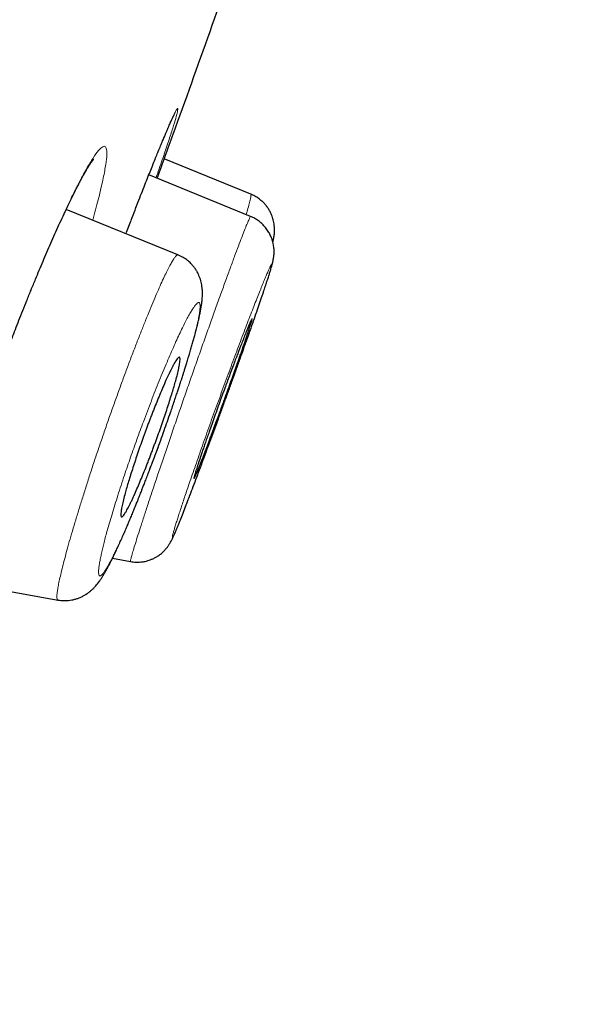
# Model space of a CAD drawing. Header units: millimetres. Extents: x 8 to 473, y 11 to 654.
# Tile 617 of 656: x 451 to 457, y 549 to 559. Entities that reach past the tile are written whole.
import ezdxf

# ---------------------------------------------------------------- set-up
doc = ezdxf.new("R2010")
doc.units = ezdxf.units.MM

msp = doc.modelspace()

# ---------------------------------------------------------------- linework, layer by layer
at = {"color": 7, "linetype": 'Continuous', "lineweight": 30}
for p, q in [((453.468, 557.13), (452.548, 557.505)), ((453.465, 556.893), (452.383, 557.334)), ((453.467, 557.128), (453.467, 557.128)), ((452.693, 556.485), (451.505, 556.969)), ((452.145, 556.725), (452.191, 556.843)), ((452.693, 556.484), (452.693, 556.484)), ((451.997, 553.263), (452.189, 553.228)), ((450.598, 552.967), (451.418, 552.82)), ((451.418, 552.822), (451.418, 552.822))]:
    msp.add_line(p, q, dxfattribs=at)
at = {"color": 8, "linetype": 'Continuous', "lineweight": 0}
msp.add_line((452.14, 556.711), (452.149, 556.734), dxfattribs=at)
at = {"color": 8, "linetype": 'Continuous', "lineweight": 0, "flags": 128}
msp.add_lwpolyline([(451.599, 557.162), (451.604, 557.172), (451.613, 557.197)], dxfattribs=at)
at = {"color": 7, "linetype": 'Continuous', "lineweight": 30}
for points, knots in [([(470.161, 650.285), (470.165, 650.268), (470.175, 650.234), (470.165, 650.13), (470.121, 649.916), (470.019, 649.506), (469.85, 648.852), (469.606, 647.941), (469.285, 646.778), (468.881, 645.329), (468.435, 643.743), (467.967, 642.086), (467.504, 640.446), (466.969, 638.552), (466.36, 636.375), (465.686, 633.934), (464.922, 631.151), (464.077, 628.063), (463.164, 624.714), (462.242, 621.331), (461.317, 617.938), (460.087, 613.427), (458.544, 607.791), (456.692, 601.044), (454.838, 594.331), (452.986, 587.638), (451.161, 581.094), (449.367, 574.681), (447.606, 568.399), (446.088, 562.982), (444.812, 558.438), (443.781, 554.762), (442.754, 551.101), (442.091, 548.732), (441.758, 547.542)], [0, 0, 0, 0, 0.026643, 0.056461, 0.086551, 0.11684, 0.14723, 0.177651, 0.208116, 0.238721, 0.269551, 0.290293, 0.311234, 0.332423, 0.353891, 0.375326, 0.396544, 0.421695, 0.446548, 0.471138, 0.49552, 0.519728, 0.567844, 0.615722, 0.66337, 0.710804, 0.758299, 0.802852, 0.847609, 0.892545, 0.919139, 0.945881, 0.972812, 1, 1, 1, 1]), ([(454.433, 650.065), (454.432, 650.063), (454.407, 650.017), (454.362, 649.932), (454.298, 649.814), (454.239, 649.704), (454.185, 649.602), (454.134, 649.508), (454.087, 649.421), (454.045, 649.341), (454.007, 649.27), (453.973, 649.207), (453.944, 649.153), (453.919, 649.107), (453.899, 649.069), (453.883, 649.039), (453.871, 649.017), (453.86, 648.996), (453.845, 648.969), (453.825, 648.93), (453.798, 648.88), (453.768, 648.824), (453.734, 648.761), (453.698, 648.692), (453.642, 648.588), (453.57, 648.453), (453.483, 648.291), (453.399, 648.133), (453.318, 647.979), (453.239, 647.831), (453.161, 647.685), (453.083, 647.538), (453.001, 647.384), (452.914, 647.219), (452.822, 647.045), (452.724, 646.859), (452.62, 646.664), (452.512, 646.458), (452.417, 646.279), (452.338, 646.13), (452.278, 646.014), (452.218, 645.901), (452.162, 645.793), (452.109, 645.694), (452.062, 645.603), (452.019, 645.521), (451.98, 645.448), (451.946, 645.382), (451.914, 645.322), (451.888, 645.273), (451.867, 645.233), (451.85, 645.2), (451.832, 645.165), (451.81, 645.124), (451.785, 645.075), (451.755, 645.018), (451.721, 644.953), (451.684, 644.882), (451.642, 644.803), (451.598, 644.718), (451.499, 644.528), (451.348, 644.239), (451.154, 643.866), (450.971, 643.514), (450.798, 643.181), (450.628, 642.853), (450.462, 642.532), (450.3, 642.217), (450.141, 641.909), (449.987, 641.608), (449.847, 641.336), (449.721, 641.09), (449.608, 640.869), (449.498, 640.653), (449.395, 640.452), (449.301, 640.268), (449.216, 640.1), (449.135, 639.94), (449.057, 639.787), (448.984, 639.643), (448.915, 639.507), (448.85, 639.38), (448.79, 639.26), (448.733, 639.147), (448.679, 639.041), (448.629, 638.942), (448.583, 638.852), (448.541, 638.769), (448.504, 638.694), (448.47, 638.627), (448.442, 638.572), (448.42, 638.528), (448.401, 638.491), (448.383, 638.455), (448.363, 638.415), (448.339, 638.367), (448.311, 638.312), (448.279, 638.249), (448.244, 638.179), (448.203, 638.098), (448.156, 638.003), (448.101, 637.894), (448.042, 637.776), (447.977, 637.648), (447.909, 637.511), (447.839, 637.372), (447.769, 637.232), (447.699, 637.092), (447.626, 636.946), (447.551, 636.795), (447.451, 636.594), (447.328, 636.348), (447.175, 636.04), (447.017, 635.721), (446.854, 635.392), (446.692, 635.064), (446.531, 634.737), (446.372, 634.412), (446.217, 634.096), (446.066, 633.79), (445.935, 633.52), (445.82, 633.285), (445.722, 633.083), (445.623, 632.882), (445.524, 632.676), (445.41, 632.442), (445.282, 632.178), (445.139, 631.882), (444.996, 631.587), (444.855, 631.293), (444.715, 631.003), (444.571, 630.704), (444.424, 630.397), (444.274, 630.082), (444.119, 629.758), (443.961, 629.427), (443.8, 629.087), (443.635, 628.738), (443.466, 628.381), (443.293, 628.015), (443.12, 627.648), (442.948, 627.28), (442.775, 626.911), (442.599, 626.535), (442.421, 626.151), (442.254, 625.793), (442.1, 625.461), (441.959, 625.156), (441.818, 624.848), (441.676, 624.542), (441.538, 624.24), (441.395, 623.929), (441.249, 623.61), (441.1, 623.282), (440.955, 622.965), (440.821, 622.669), (440.695, 622.393), (440.579, 622.136), (440.467, 621.888), (440.359, 621.648), (440.255, 621.417), (440.154, 621.194), (440.058, 620.98), (439.966, 620.775), (439.878, 620.578), (439.794, 620.389), (439.713, 620.209), (439.637, 620.037), (439.564, 619.874), (439.495, 619.719), (439.43, 619.573), (439.368, 619.433), (439.309, 619.3), (439.254, 619.174), (439.201, 619.056), (439.152, 618.944), (439.105, 618.838), (439.062, 618.741), (439.023, 618.652), (438.988, 618.574), (438.956, 618.501), (438.927, 618.434), (438.9, 618.374), (438.877, 618.321), (438.856, 618.273), (438.835, 618.225), (438.807, 618.162), (438.771, 618.08), (438.726, 617.978), (438.678, 617.867), (438.625, 617.746), (438.568, 617.615), (438.506, 617.475), (438.441, 617.326), (438.372, 617.168), (438.299, 617.001), (438.223, 616.825), (438.14, 616.635), (438.051, 616.43), (437.956, 616.21), (437.856, 615.98), (437.753, 615.74), (437.645, 615.491), (437.535, 615.234), (437.42, 614.967), (437.302, 614.691), (437.184, 614.415), (437.066, 614.139), (436.949, 613.865), (436.829, 613.582), (436.706, 613.291), (436.579, 612.991), (436.449, 612.683), (436.316, 612.367), (436.18, 612.043), (436.041, 611.713), (435.9, 611.374), (435.756, 611.029), (435.609, 610.675), (435.459, 610.312), (435.306, 609.941), (435.149, 609.561), (434.987, 609.166), (434.819, 608.756), (434.647, 608.334), (434.473, 607.905), (434.298, 607.472), (434.121, 607.034), (433.937, 606.577), (433.746, 606.1), (433.548, 605.603), (433.348, 605.1), (433.146, 604.588), (432.941, 604.068), (432.735, 603.542), (432.52, 602.991), (432.297, 602.417), (432.066, 601.82), (431.834, 601.216), (431.601, 600.603), (431.387, 600.042), (431.195, 599.533), (431.023, 599.077), (430.85, 598.616), (430.676, 598.151), (430.503, 597.684), (430.331, 597.22), (430.155, 596.745), (429.977, 596.259), (429.795, 595.76), (429.612, 595.257), (429.427, 594.747), (429.232, 594.204), (429.025, 593.628), (428.809, 593.02), (428.592, 592.407), (428.373, 591.787), (428.155, 591.164), (427.938, 590.538), (427.721, 589.91), (427.503, 589.276), (427.293, 588.659), (427.091, 588.061), (426.896, 587.483), (426.7, 586.899), (426.504, 586.309), (426.306, 585.711), (426.108, 585.107), (425.91, 584.501), (425.712, 583.892), (425.514, 583.277), (425.316, 582.656), (425.117, 582.029), (424.918, 581.398), (424.719, 580.763), (424.519, 580.121), (424.32, 579.474), (424.103, 578.765), (423.869, 577.995), (423.619, 577.162), (423.368, 576.321), (423.119, 575.473), (422.877, 574.643), (422.643, 573.831), (422.417, 573.037), (422.19, 572.236), (421.965, 571.429), (421.74, 570.616), (421.516, 569.796), (421.309, 569.029), (421.118, 568.315), (420.943, 567.657), (420.77, 566.996), (420.597, 566.331), (420.424, 565.66), (420.252, 564.984), (420.07, 564.265), (419.881, 563.506), (419.683, 562.703), (419.486, 561.894), (419.29, 561.08), (419.096, 560.261), (418.906, 559.451), (418.722, 558.65), (418.541, 557.859), (418.363, 557.064), (418.186, 556.264), (418.069, 555.73), (418.011, 555.462)], [0, 0, 0, 0, 0.000098, 0.001589, 0.002961, 0.004242, 0.00543, 0.006526, 0.007549, 0.008475, 0.009305, 0.010038, 0.010675, 0.011215, 0.011658, 0.011998, 0.012244, 0.012453, 0.012707, 0.013199, 0.013803, 0.014438, 0.015163, 0.015978, 0.016832, 0.01877, 0.020652, 0.022477, 0.024245, 0.025957, 0.027612, 0.029269, 0.031038, 0.032921, 0.03492, 0.037035, 0.039266, 0.041612, 0.044074, 0.045383, 0.046721, 0.048028, 0.049247, 0.050381, 0.051428, 0.052336, 0.053167, 0.053922, 0.054599, 0.0552, 0.055603, 0.055963, 0.056324, 0.056783, 0.057341, 0.058, 0.058713, 0.059514, 0.060405, 0.061382, 0.062385, 0.066803, 0.071131, 0.074925, 0.078657, 0.082323, 0.085919, 0.089437, 0.092874, 0.096225, 0.099487, 0.101989, 0.10444, 0.106842, 0.109184, 0.111131, 0.112992, 0.114769, 0.116461, 0.118068, 0.119563, 0.120976, 0.122305, 0.123549, 0.124732, 0.125825, 0.12683, 0.127746, 0.128572, 0.129309, 0.129957, 0.130402, 0.130792, 0.131153, 0.131594, 0.132127, 0.132741, 0.133433, 0.134198, 0.135038, 0.136134, 0.137333, 0.138637, 0.140043, 0.141553, 0.143166, 0.144627, 0.146163, 0.147774, 0.149456, 0.15114, 0.154396, 0.157583, 0.161287, 0.164896, 0.168411, 0.172075, 0.175635, 0.179091, 0.182444, 0.185691, 0.187941, 0.190136, 0.192311, 0.194549, 0.196853, 0.19997, 0.203199, 0.20654, 0.209617, 0.212782, 0.216035, 0.219375, 0.222802, 0.226316, 0.22992, 0.233613, 0.237397, 0.241273, 0.245242, 0.249301, 0.253212, 0.257204, 0.261275, 0.265426, 0.269655, 0.272904, 0.276197, 0.279534, 0.28287, 0.286126, 0.289301, 0.292939, 0.296465, 0.299882, 0.303186, 0.306042, 0.308806, 0.311478, 0.314057, 0.316544, 0.318938, 0.321239, 0.323448, 0.325564, 0.327589, 0.329523, 0.331365, 0.333117, 0.334777, 0.336347, 0.337826, 0.339278, 0.340631, 0.341885, 0.343076, 0.344216, 0.345306, 0.346199, 0.347051, 0.347837, 0.348552, 0.349195, 0.349759, 0.350256, 0.35075, 0.351274, 0.352281, 0.35338, 0.354571, 0.355854, 0.357258, 0.358758, 0.360354, 0.362045, 0.363832, 0.365713, 0.36769, 0.369926, 0.372272, 0.374727, 0.377292, 0.379965, 0.382698, 0.385538, 0.388487, 0.391547, 0.394375, 0.397295, 0.400308, 0.403412, 0.406605, 0.409883, 0.413244, 0.416683, 0.420196, 0.423787, 0.427457, 0.431212, 0.435054, 0.43899, 0.44302, 0.447141, 0.451552, 0.456033, 0.460564, 0.465145, 0.469776, 0.47446, 0.479632, 0.484871, 0.490184, 0.495575, 0.50105, 0.5066, 0.512209, 0.518433, 0.524705, 0.531042, 0.537459, 0.543972, 0.548688, 0.553463, 0.558297, 0.563178, 0.568071, 0.572938, 0.577743, 0.582952, 0.588145, 0.593384, 0.59869, 0.604071, 0.610361, 0.61669, 0.623049, 0.629483, 0.636009, 0.64247, 0.648969, 0.655537, 0.662177, 0.668131, 0.674101, 0.680125, 0.686228, 0.692406, 0.698644, 0.704904, 0.711166, 0.717479, 0.723888, 0.73035, 0.736821, 0.743335, 0.749925, 0.756573, 0.763256, 0.771713, 0.780244, 0.788845, 0.797504, 0.80623, 0.814259, 0.822361, 0.830516, 0.838728, 0.846995, 0.855321, 0.863723, 0.870371, 0.877044, 0.883739, 0.890466, 0.897249, 0.904107, 0.910995, 0.919032, 0.927134, 0.93531, 0.943515, 0.951754, 0.960056, 0.967965, 0.975929, 0.983915, 0.991936, 1, 1, 1, 1]), ([(471.484, 648.33), (471.488, 648.316), (471.497, 648.284), (471.488, 648.178), (471.446, 647.96), (471.347, 647.548), (471.196, 646.941), (470.998, 646.18), (470.769, 645.319), (470.49, 644.289), (470.158, 643.073), (469.787, 641.725), (469.38, 640.254), (468.943, 638.682), (468.486, 637.039), (468.024, 635.366), (467.573, 633.72), (467.092, 631.958), (466.53, 629.9), (465.886, 627.539), (465.16, 624.882), (464.418, 622.172), (463.666, 619.429), (462.906, 616.668), (461.888, 612.972), (460.604, 608.335), (459.056, 602.763), (457.502, 597.194), (455.944, 591.632), (454.383, 586.074), (452.899, 580.814), (451.495, 575.849), (450.172, 571.182), (448.851, 566.524), (447.696, 562.458), (446.708, 558.985), (445.888, 556.099), (445.075, 553.24), (444.271, 550.41), (443.753, 548.575), (443.493, 547.657)], [0, 0, 0, 0, 0.0263947, 0.0567135, 0.0870843, 0.1174919, 0.1479186, 0.1722719, 0.1966285, 0.2209895, 0.2453683, 0.2697732, 0.2901329, 0.310517, 0.330927, 0.3462517, 0.3615813, 0.3769064, 0.39222, 0.4126117, 0.4329787, 0.453321, 0.473641, 0.4939369, 0.5142124, 0.554725, 0.5952005, 0.6356391, 0.6760307, 0.7163943, 0.7567769, 0.7907369, 0.8247232, 0.8587319, 0.8927619, 0.9141655, 0.9355885, 0.9570317, 0.9784983, 1, 1, 1, 1]), ([(452.473, 557.297), (452.53, 557.454), (452.849, 558.336), (453.423, 559.948), (453.989, 561.543), (454.292, 562.411), (454.341, 562.551)], [0, 0, 0, 0, 0.089718, 0.504895, 0.920351, 1, 1, 1, 1]), ([(452.195, 556.855), (452.209, 556.891), (452.237, 556.963), (452.277, 557.065), (452.315, 557.161), (452.349, 557.25), (452.381, 557.33), (452.411, 557.403), (452.437, 557.47), (452.462, 557.53), (452.485, 557.588), (452.508, 557.643), (452.529, 557.694), (452.548, 557.738), (452.564, 557.776), (452.578, 557.808), (452.59, 557.836), (452.6, 557.861), (452.611, 557.884), (452.62, 557.904), (452.628, 557.922), (452.635, 557.937), (452.641, 557.949), (452.644, 557.957), (452.647, 557.963), (452.65, 557.967), (452.652, 557.971), (452.652, 557.971), (452.652, 557.971)], [0, 0, 0, 0, 0.057726, 0.117017, 0.173875, 0.228322, 0.280371, 0.330033, 0.377313, 0.422215, 0.464742, 0.51456, 0.560668, 0.603066, 0.641749, 0.676842, 0.710048, 0.741907, 0.772413, 0.804932, 0.835706, 0.864739, 0.89362, 0.91362, 0.935117, 0.958106, 0.982477, 1, 1, 1, 1]), ([(451.599, 557.162), (451.607, 557.178), (451.623, 557.209), (451.644, 557.249), (451.663, 557.285), (451.679, 557.315), (451.694, 557.34), (451.706, 557.361), (451.716, 557.379), (451.725, 557.395), (451.735, 557.41), (451.744, 557.426), (451.754, 557.441), (451.763, 557.455), (451.772, 557.468), (451.78, 557.48), (451.787, 557.488), (451.791, 557.494), (451.794, 557.498), (451.796, 557.5), (451.796, 557.5), (451.795, 557.5)], [0, 0, 0, 0, 0.082472, 0.158631, 0.228473, 0.291993, 0.349189, 0.399208, 0.443128, 0.482786, 0.520703, 0.574866, 0.625069, 0.675385, 0.731001, 0.79056, 0.847798, 0.888819, 0.931206, 0.976203, 1, 1, 1, 1]), ([(450.429, 554.208), (450.433, 554.219), (450.451, 554.273), (450.485, 554.373), (450.53, 554.507), (450.58, 554.65), (450.633, 554.801), (450.689, 554.959), (450.746, 555.115), (450.803, 555.269), (450.852, 555.401), (450.894, 555.512), (450.929, 555.603), (450.966, 555.696), (451.004, 555.794), (451.044, 555.896), (451.087, 556.003), (451.133, 556.115), (451.177, 556.222), (451.219, 556.323), (451.259, 556.419), (451.301, 556.515), (451.343, 556.612), (451.385, 556.709), (451.429, 556.805), (451.472, 556.899), (451.515, 556.991), (451.558, 557.08), (451.585, 557.134), (451.599, 557.162)], [0, 0, 0, 0, 0.009775, 0.050649, 0.091093, 0.131104, 0.17854, 0.225352, 0.271547, 0.317138, 0.362147, 0.389994, 0.417623, 0.445839, 0.476093, 0.508421, 0.542823, 0.579299, 0.617848, 0.650176, 0.683824, 0.718786, 0.755057, 0.792632, 0.831504, 0.871673, 0.913139, 0.955909, 1, 1, 1, 1]), ([(453.702, 556.619), (453.704, 556.625), (453.706, 556.637), (453.71, 556.656), (453.713, 556.675), (453.716, 556.697), (453.719, 556.721), (453.72, 556.749), (453.719, 556.781), (453.715, 556.813), (453.71, 556.842), (453.703, 556.87), (453.694, 556.896), (453.684, 556.922), (453.67, 556.949), (453.654, 556.976), (453.634, 557.004), (453.611, 557.031), (453.583, 557.059), (453.55, 557.085), (453.511, 557.11), (453.483, 557.123), (453.468, 557.129)], [0, 0, 0, 0, 0.0536798, 0.1142804, 0.1795014, 0.2418893, 0.3010266, 0.3589596, 0.4042723, 0.4511366, 0.4937506, 0.5313822, 0.5736436, 0.6069388, 0.6418455, 0.6901099, 0.7295424, 0.7745078, 0.8246347, 0.8794019, 0.9381315, 1, 1, 1, 1]), ([(452.189, 553.228), (452.208, 553.226), (452.244, 553.221), (452.297, 553.223), (452.339, 553.229), (452.372, 553.238), (452.4, 553.247), (452.429, 553.259), (452.46, 553.275), (452.493, 553.296), (452.525, 553.322), (452.553, 553.349), (452.576, 553.376), (452.594, 553.401), (452.609, 553.425), (452.619, 553.443), (452.628, 553.459), (452.634, 553.471), (452.638, 553.481), (452.643, 553.492), (452.649, 553.504), (452.656, 553.52), (452.664, 553.538), (452.674, 553.561), (452.685, 553.588), (452.698, 553.62), (452.716, 553.664), (452.739, 553.723), (452.77, 553.801), (452.802, 553.886), (452.837, 553.977), (452.874, 554.074), (452.912, 554.175), (452.951, 554.28), (452.991, 554.388), (453.032, 554.498), (453.074, 554.61), (453.116, 554.725), (453.159, 554.842), (453.202, 554.961), (453.245, 555.08), (453.288, 555.199), (453.33, 555.317), (453.372, 555.433), (453.412, 555.547), (453.451, 555.656), (453.488, 555.761), (453.522, 555.859), (453.553, 555.949), (453.582, 556.032), (453.606, 556.103), (453.626, 556.164), (453.643, 556.215), (453.658, 556.262), (453.671, 556.302), (453.681, 556.335), (453.689, 556.363), (453.694, 556.382), (453.698, 556.396), (453.7, 556.404), (453.702, 556.412), (453.704, 556.421), (453.707, 556.437), (453.71, 556.456), (453.712, 556.474), (453.714, 556.492), (453.715, 556.512), (453.715, 556.534), (453.713, 556.557), (453.71, 556.581), (453.706, 556.607), (453.698, 556.636), (453.687, 556.669), (453.67, 556.706), (453.646, 556.747), (453.617, 556.785), (453.584, 556.819), (453.549, 556.847), (453.509, 556.873), (453.48, 556.886), (453.465, 556.893)], [0, 0, 0, 0, 0.010237, 0.019462, 0.027474, 0.032602, 0.037432, 0.043009, 0.049372, 0.056505, 0.064165, 0.071663, 0.079113, 0.086386, 0.093228, 0.10274, 0.110976, 0.117551, 0.123749, 0.13077, 0.138614, 0.147281, 0.157767, 0.169253, 0.181743, 0.195242, 0.209441, 0.233232, 0.256842, 0.280196, 0.303226, 0.325963, 0.348431, 0.370639, 0.392595, 0.414302, 0.43597, 0.457753, 0.479659, 0.5017, 0.523892, 0.546242, 0.568744, 0.591389, 0.614163, 0.637053, 0.659947, 0.682504, 0.70471, 0.726582, 0.748139, 0.766375, 0.78439, 0.802187, 0.81977, 0.836584, 0.851661, 0.864992, 0.870279, 0.875234, 0.879858, 0.884419, 0.890246, 0.897629, 0.903386, 0.908711, 0.913352, 0.917541, 0.921842, 0.926374, 0.931166, 0.936318, 0.942459, 0.94972, 0.958065, 0.967418, 0.975023, 0.98305, 0.991411, 1, 1, 1, 1]), ([(451.417, 552.82), (451.439, 552.817), (451.482, 552.812), (451.536, 552.816), (451.58, 552.823), (451.612, 552.832), (451.646, 552.844), (451.678, 552.859), (451.711, 552.877), (451.742, 552.899), (451.769, 552.92), (451.791, 552.941), (451.811, 552.962), (451.829, 552.982), (451.844, 553.001), (451.859, 553.022), (451.875, 553.044), (451.892, 553.071), (451.91, 553.101), (451.929, 553.133), (451.947, 553.166), (451.964, 553.198), (451.98, 553.23), (451.998, 553.266), (452.018, 553.306), (452.039, 553.351), (452.062, 553.4), (452.086, 553.453), (452.111, 553.509), (452.135, 553.563), (452.157, 553.615), (452.177, 553.663), (452.198, 553.712), (452.218, 553.76), (452.236, 553.806), (452.253, 553.848), (452.268, 553.884), (452.28, 553.914), (452.291, 553.941), (452.302, 553.969), (452.314, 554.001), (452.329, 554.039), (452.347, 554.084), (452.367, 554.137), (452.39, 554.198), (452.416, 554.266), (452.444, 554.338), (452.475, 554.423), (452.509, 554.516), (452.546, 554.618), (452.581, 554.717), (452.61, 554.802), (452.635, 554.874), (452.655, 554.934), (452.674, 554.99), (452.691, 555.041), (452.705, 555.083), (452.716, 555.117), (452.724, 555.141), (452.73, 555.159), (452.735, 555.175), (452.741, 555.194), (452.749, 555.219), (452.759, 555.25), (452.77, 555.287), (452.784, 555.33), (452.799, 555.379), (452.815, 555.432), (452.831, 555.486), (452.845, 555.537), (452.859, 555.584), (452.873, 555.635), (452.886, 555.687), (452.9, 555.74), (452.911, 555.786), (452.92, 555.827), (452.928, 555.868), (452.936, 555.909), (452.943, 555.949), (452.947, 555.98), (452.95, 556.008), (452.952, 556.031), (452.953, 556.057), (452.953, 556.082), (452.953, 556.109), (452.95, 556.137), (452.946, 556.166), (452.94, 556.197), (452.931, 556.226), (452.921, 556.256), (452.909, 556.282), (452.899, 556.302), (452.89, 556.317), (452.882, 556.329), (452.871, 556.346), (452.853, 556.369), (452.828, 556.397), (452.793, 556.429), (452.747, 556.46), (452.712, 556.477), (452.693, 556.485)], [0, 0, 0, 0, 0.01228, 0.024902, 0.031301, 0.03773, 0.044359, 0.051751, 0.059976, 0.068539, 0.076864, 0.085125, 0.093599, 0.102358, 0.110776, 0.117988, 0.129104, 0.14153, 0.154863, 0.168733, 0.181926, 0.193736, 0.20487, 0.217106, 0.230632, 0.244054, 0.258546, 0.273594, 0.288302, 0.302661, 0.314369, 0.325845, 0.337095, 0.348122, 0.358409, 0.367466, 0.375007, 0.38142, 0.386723, 0.39226, 0.398867, 0.406544, 0.41529, 0.426144, 0.43829, 0.451728, 0.466208, 0.480581, 0.500563, 0.520049, 0.539044, 0.557546, 0.569607, 0.581445, 0.593027, 0.603418, 0.61218, 0.619313, 0.624046, 0.62763, 0.630465, 0.634415, 0.639714, 0.646363, 0.654363, 0.663716, 0.674965, 0.6877, 0.700877, 0.713547, 0.725713, 0.73738, 0.754237, 0.769938, 0.784482, 0.797877, 0.810593, 0.826608, 0.841897, 0.856284, 0.863732, 0.872183, 0.881428, 0.890946, 0.899, 0.906745, 0.915007, 0.921444, 0.92849, 0.93583, 0.942087, 0.947115, 0.949858, 0.952454, 0.956004, 0.961426, 0.968671, 0.97764, 0.988165, 1, 1, 1, 1]), ([(452.864, 554.11), (452.865, 554.111), (452.867, 554.113), (452.873, 554.125), (452.881, 554.143), (452.893, 554.17), (452.907, 554.206), (452.921, 554.239), (452.931, 554.265), (452.937, 554.28), (452.943, 554.296), (452.95, 554.313), (452.956, 554.33), (452.963, 554.348), (452.971, 554.369), (452.981, 554.394), (452.993, 554.424), (453.006, 554.459), (453.021, 554.498), (453.037, 554.542), (453.055, 554.591), (453.078, 554.651), (453.103, 554.718), (453.129, 554.789), (453.148, 554.84), (453.16, 554.874), (453.167, 554.892), (453.173, 554.91), (453.179, 554.926), (453.184, 554.941), (453.19, 554.955), (453.204, 554.996), (453.228, 555.062), (453.26, 555.151), (453.29, 555.236), (453.315, 555.306), (453.336, 555.364), (453.352, 555.41), (453.367, 555.453), (453.381, 555.493), (453.394, 555.53), (453.411, 555.58), (453.431, 555.639), (453.451, 555.7), (453.464, 555.74), (453.471, 555.765), (453.476, 555.78), (453.479, 555.792), (453.48, 555.801), (453.481, 555.805), (453.48, 555.806), (453.477, 555.803), (453.471, 555.792), (453.462, 555.773), (453.451, 555.747), (453.436, 555.712), (453.423, 555.679), (453.413, 555.654), (453.407, 555.641), (453.402, 555.627), (453.396, 555.613), (453.391, 555.598), (453.385, 555.583), (453.378, 555.567), (453.371, 555.547), (453.361, 555.521), (453.347, 555.487), (453.332, 555.446), (453.313, 555.397), (453.291, 555.339), (453.266, 555.273), (453.24, 555.204), (453.215, 555.136), (453.197, 555.085), (453.183, 555.049), (453.175, 555.027), (453.168, 555.006), (453.16, 554.986), (453.153, 554.967), (453.138, 554.924), (453.114, 554.858), (453.082, 554.77), (453.053, 554.686), (453.027, 554.612), (453.004, 554.548), (452.985, 554.493), (452.967, 554.442), (452.951, 554.395), (452.932, 554.339), (452.912, 554.278), (452.892, 554.217), (452.877, 554.169), (452.867, 554.135), (452.862, 554.114), (452.863, 554.112), (452.864, 554.111)], [0, 0, 0, 0, 0.013926, 0.028349, 0.04327, 0.058688, 0.074604, 0.091018, 0.095801, 0.100625, 0.10549, 0.110395, 0.115342, 0.120329, 0.125357, 0.132155, 0.139673, 0.147912, 0.156871, 0.166551, 0.176951, 0.188072, 0.203503, 0.217225, 0.229236, 0.232896, 0.236362, 0.239634, 0.242712, 0.245596, 0.248286, 0.250781, 0.268483, 0.285603, 0.302142, 0.3181, 0.328417, 0.338477, 0.348278, 0.357822, 0.367107, 0.376134, 0.39714, 0.418095, 0.438999, 0.449438, 0.459866, 0.470282, 0.480686, 0.49108, 0.501462, 0.51523, 0.529542, 0.544399, 0.559801, 0.575748, 0.592241, 0.596451, 0.600696, 0.604974, 0.609287, 0.613634, 0.618016, 0.622431, 0.626881, 0.633896, 0.642285, 0.652048, 0.663186, 0.675697, 0.689582, 0.703941, 0.717079, 0.728996, 0.733344, 0.737504, 0.741475, 0.745258, 0.748852, 0.752257, 0.769542, 0.786364, 0.802722, 0.818618, 0.831003, 0.843092, 0.854886, 0.866384, 0.877587, 0.898401, 0.919257, 0.940156, 0.961099, 0.982089, 1, 1, 1, 1]), ([(452.094, 553.702), (452.096, 553.702), (452.099, 553.703), (452.107, 553.71), (452.117, 553.722), (452.13, 553.74), (452.143, 553.762), (452.157, 553.788), (452.171, 553.813), (452.185, 553.842), (452.201, 553.875), (452.217, 553.909), (452.238, 553.956), (452.264, 554.016), (452.296, 554.09), (452.327, 554.166), (452.354, 554.233), (452.376, 554.289), (452.393, 554.333), (452.409, 554.377), (452.426, 554.42), (452.441, 554.463), (452.457, 554.504), (452.477, 554.56), (452.503, 554.631), (452.532, 554.716), (452.56, 554.798), (452.586, 554.877), (452.61, 554.952), (452.632, 555.023), (452.652, 555.088), (452.671, 555.154), (452.688, 555.219), (452.702, 555.28), (452.711, 555.326), (452.715, 555.359), (452.716, 555.376), (452.715, 555.386), (452.714, 555.391), (452.712, 555.395), (452.71, 555.397), (452.706, 555.399), (452.699, 555.395), (452.686, 555.382), (452.675, 555.367), (452.669, 555.356), (452.667, 555.353), (452.665, 555.35), (452.662, 555.346), (452.66, 555.343), (452.658, 555.339), (452.656, 555.336), (452.655, 555.333), (452.653, 555.329), (452.649, 555.323), (452.642, 555.311), (452.633, 555.294), (452.62, 555.268), (452.607, 555.243), (452.598, 555.222), (452.592, 555.21), (452.586, 555.197), (452.579, 555.184), (452.573, 555.169), (452.557, 555.136), (452.534, 555.082), (452.501, 555.004), (452.468, 554.925), (452.441, 554.857), (452.419, 554.801), (452.402, 554.757), (452.386, 554.715), (452.37, 554.673), (452.355, 554.633), (452.341, 554.594), (452.321, 554.54), (452.297, 554.471), (452.267, 554.387), (452.24, 554.305), (452.214, 554.226), (452.19, 554.151), (452.168, 554.08), (452.148, 554.014), (452.13, 553.948), (452.113, 553.882), (452.099, 553.822), (452.09, 553.775), (452.086, 553.742), (452.085, 553.72), (452.087, 553.706), (452.091, 553.704), (452.093, 553.703)], [0, 0, 0, 0, 0.011182, 0.023039, 0.035572, 0.04878, 0.062664, 0.073111, 0.083559, 0.094007, 0.104457, 0.114908, 0.125359, 0.143186, 0.160397, 0.176992, 0.192973, 0.20183, 0.210487, 0.218943, 0.227199, 0.235253, 0.243107, 0.250761, 0.267022, 0.283112, 0.29903, 0.31478, 0.330361, 0.345777, 0.361027, 0.376114, 0.395767, 0.415908, 0.436541, 0.452345, 0.468429, 0.474943, 0.481503, 0.488107, 0.494757, 0.501452, 0.517394, 0.53459, 0.550763, 0.55264, 0.554529, 0.55643, 0.558344, 0.56027, 0.562208, 0.564158, 0.564805, 0.566593, 0.569363, 0.574584, 0.581551, 0.591426, 0.603491, 0.607013, 0.610685, 0.614508, 0.618481, 0.622604, 0.626878, 0.645721, 0.663656, 0.680684, 0.696805, 0.705612, 0.714123, 0.722338, 0.730256, 0.737879, 0.745205, 0.752236, 0.768336, 0.784309, 0.800156, 0.815879, 0.831479, 0.846958, 0.862318, 0.87756, 0.897041, 0.917096, 0.937728, 0.953587, 0.969774, 0.986289, 1, 1, 1, 1])]:
    msp.add_open_spline(points, degree=3, knots=knots, dxfattribs=at)
at = {"color": 8, "linetype": 'Continuous', "lineweight": 0}
for points, knots in [([(471.435, 646.686), (471.433, 646.654), (471.43, 646.588), (471.383, 646.381), (471.284, 645.987), (471.133, 645.404), (470.936, 644.671), (470.705, 643.831), (470.424, 642.828), (470.088, 641.641), (469.714, 640.321), (469.303, 638.881), (468.865, 637.339), (468.368, 635.587), (467.81, 633.594), (467.195, 631.36), (466.536, 628.946), (465.845, 626.406), (465.133, 623.783), (464.406, 621.106), (463.672, 618.399), (462.933, 615.676), (461.939, 612.014), (460.683, 607.402), (459.159, 601.844), (457.625, 596.285), (456.085, 590.731), (454.541, 585.217), (452.992, 579.739), (451.446, 574.297), (449.896, 568.861), (448.554, 564.157), (447.424, 560.191), (446.505, 556.961), (445.603, 553.77), (444.715, 550.614), (444.155, 548.585), (443.874, 547.566)], [0, 0, 0, 0, 0.030875, 0.061712, 0.092529, 0.123402, 0.148227, 0.17321, 0.198303, 0.223286, 0.248239, 0.269168, 0.290108, 0.310917, 0.33167, 0.352646, 0.373652, 0.39457, 0.415527, 0.436491, 0.457375, 0.478202, 0.499018, 0.541033, 0.583124, 0.625219, 0.667272, 0.709317, 0.75061, 0.791934, 0.833292, 0.874698, 0.899774, 0.92478, 0.949757, 0.974781, 1, 1, 1, 1]), ([(429.615, 550.589), (429.983, 551.776), (430.718, 554.15), (431.843, 557.847), (432.976, 561.593), (434.115, 565.378), (435.258, 569.185), (436.595, 573.644), (438.127, 578.755), (439.855, 584.512), (441.587, 590.271), (443.333, 596.025), (445.091, 601.776), (446.853, 607.526), (448.618, 613.27), (450.089, 618.041), (451.257, 621.837), (452.126, 624.666), (452.983, 627.467), (453.82, 630.224), (454.632, 632.914), (455.399, 635.498), (456.121, 637.956), (456.535, 639.418), (456.742, 640.149)], [0, 0, 0, 0, 0.041658, 0.083322, 0.12499, 0.166658, 0.208327, 0.249998, 0.312501, 0.37501, 0.437516, 0.500023, 0.56253, 0.625037, 0.687542, 0.750042, 0.781293, 0.812545, 0.843795, 0.875043, 0.906288, 0.937529, 0.968766, 1, 1, 1, 1]), ([(426.107, 552.768), (426.198, 553.071), (426.38, 553.675), (426.654, 554.595), (426.929, 555.522), (427.205, 556.457), (427.482, 557.397), (427.759, 558.343), (428.071, 559.413), (428.42, 560.608), (428.804, 561.928), (429.188, 563.255), (429.599, 564.67), (430.034, 566.174), (430.495, 567.768), (430.957, 569.365), (431.42, 570.965), (431.883, 572.567), (432.389, 574.317), (432.939, 576.215), (433.531, 578.261), (434.124, 580.308), (434.718, 582.356), (435.314, 584.404), (436.023, 586.842), (436.848, 589.671), (437.789, 592.888), (438.623, 595.714), (439.343, 598.15), (439.95, 600.195), (440.558, 602.24), (441.168, 604.283), (441.78, 606.326), (442.349, 608.222), (442.875, 609.97), (443.358, 611.571), (443.842, 613.171), (444.326, 614.769), (444.811, 616.364), (445.264, 617.851), (445.685, 619.231), (446.073, 620.502), (446.461, 621.77), (446.821, 622.944), (447.151, 624.023), (447.454, 625.009), (447.755, 625.991), (448.055, 626.967), (448.352, 627.938), (448.647, 628.901), (448.94, 629.857), (449.208, 630.735), (449.453, 631.537), (449.674, 632.265), (449.893, 632.983), (450.105, 633.686), (450.312, 634.375), (450.514, 635.048), (450.711, 635.708), (450.903, 636.353), (451.087, 636.979), (451.264, 637.587), (451.374, 637.974), (451.43, 638.168)], [0, 0, 0, 0, 0.0112002, 0.0224003, 0.0336003, 0.0448, 0.0559993, 0.0672001, 0.0784002, 0.0937999, 0.1091999, 0.1245994, 0.1399985, 0.1583326, 0.1766674, 0.1950006, 0.2133334, 0.2316663, 0.2499993, 0.273333, 0.2966674, 0.3199998, 0.3433336, 0.3666685, 0.3900017, 0.426667, 0.4633352, 0.5000024, 0.5233359, 0.5466702, 0.570004, 0.5933371, 0.6166701, 0.6400043, 0.6583375, 0.6766701, 0.6950032, 0.7133367, 0.7316701, 0.7500043, 0.7647052, 0.7794045, 0.7941045, 0.8088061, 0.8203559, 0.8319036, 0.8434542, 0.855004, 0.8665551, 0.8781037, 0.8896531, 0.9012034, 0.9102792, 0.9193539, 0.9284275, 0.9375045, 0.9464318, 0.9553601, 0.9642887, 0.9732168, 0.9821445, 0.9910726, 1, 1, 1, 1]), ([(452.149, 556.734), (452.183, 556.822), (452.25, 556.998), (452.343, 557.234), (452.427, 557.445), (452.501, 557.628), (452.565, 557.781), (452.617, 557.902), (452.656, 557.987), (452.682, 558.035), (452.694, 558.047), (452.692, 558.022), (452.677, 557.962), (452.649, 557.866), (452.606, 557.734), (452.551, 557.568), (452.502, 557.423), (452.468, 557.326), (452.46, 557.303)], [0, 0, 0, 0, 0.06533, 0.130504, 0.195647, 0.260839, 0.326147, 0.391651, 0.457236, 0.522767, 0.588256, 0.653665, 0.718945, 0.784076, 0.849205, 0.914461, 0.979796, 1, 1, 1, 1]), ([(451.613, 557.197), (451.642, 557.254), (451.702, 557.368), (451.776, 557.494), (451.838, 557.584), (451.886, 557.634), (451.92, 557.644), (451.937, 557.61), (451.938, 557.533), (451.923, 557.418), (451.892, 557.264), (451.848, 557.079), (451.807, 556.929), (451.787, 556.855)], [0, 0, 0, 0, 0.091059, 0.182351, 0.273743, 0.365074, 0.456224, 0.547187, 0.638112, 0.729084, 0.82011, 0.911178, 1, 1, 1, 1]), ([(450.429, 554.209), (450.44, 554.242), (450.48, 554.364), (450.555, 554.582), (450.651, 554.857), (450.751, 555.133), (450.853, 555.406), (450.956, 555.675), (451.058, 555.936), (451.16, 556.186), (451.26, 556.424), (451.356, 556.647), (451.447, 556.852), (451.534, 557.039), (451.586, 557.144), (451.613, 557.197)], [0, 0, 0, 0, 0.031163, 0.112014, 0.192739, 0.273341, 0.353881, 0.434466, 0.515149, 0.595933, 0.67678, 0.757633, 0.838447, 0.919216, 1, 1, 1, 1]), ([(453.418, 556.912), (453.423, 556.929), (453.436, 556.974), (453.451, 557.03), (453.465, 557.083), (453.468, 557.103), (453.469, 557.113)], [0, 0, 0, 0, 0.159449, 0.438904, 0.718979, 1, 1, 1, 1]), ([(453.469, 557.113), (453.47, 557.121), (453.471, 557.13), (453.468, 557.128), (453.467, 557.128)], [0, 0, 0, 0, 0.805654, 1, 1, 1, 1]), ([(452.189, 553.229), (452.188, 553.23), (452.187, 553.233), (452.193, 553.26), (452.205, 553.304), (452.223, 553.364), (452.246, 553.44), (452.275, 553.531), (452.309, 553.638), (452.348, 553.758), (452.392, 553.892), (452.441, 554.038), (452.493, 554.193), (452.548, 554.356), (452.605, 554.525), (452.665, 554.698), (452.726, 554.875), (452.788, 555.054), (452.85, 555.233), (452.913, 555.41), (452.974, 555.584), (453.035, 555.754), (453.093, 555.917), (453.149, 556.072), (453.202, 556.217), (453.251, 556.352), (453.296, 556.473), (453.336, 556.58), (453.372, 556.673), (453.402, 556.751), (453.426, 556.812), (453.446, 556.858), (453.458, 556.884), (453.464, 556.896), (453.464, 556.892), (453.464, 556.892)], [0, 0, 0, 0, 0.02904, 0.060376, 0.091586, 0.122716, 0.153807, 0.184899, 0.216039, 0.247282, 0.278705, 0.310155, 0.341463, 0.37267, 0.403803, 0.434882, 0.465923, 0.496952, 0.528005, 0.55911, 0.59027, 0.621484, 0.652733, 0.683997, 0.715257, 0.746512, 0.777779, 0.809024, 0.840213, 0.871373, 0.902528, 0.933701, 0.96492, 0.996228, 1, 1, 1, 1]), ([(451.418, 552.822), (451.417, 552.822), (451.412, 552.821), (451.408, 552.832), (451.406, 552.855), (451.408, 552.89), (451.415, 552.935), (451.424, 552.99), (451.438, 553.055), (451.456, 553.13), (451.477, 553.215), (451.502, 553.309), (451.53, 553.412), (451.562, 553.523), (451.597, 553.641), (451.635, 553.765), (451.675, 553.894), (451.717, 554.028), (451.761, 554.165), (451.807, 554.304), (451.855, 554.446), (451.904, 554.589), (451.953, 554.733), (452.004, 554.876), (452.055, 555.018), (452.106, 555.157), (452.156, 555.293), (452.206, 555.425), (452.255, 555.553), (452.303, 555.675), (452.349, 555.791), (452.394, 555.901), (452.436, 556.002), (452.476, 556.095), (452.513, 556.179), (452.547, 556.253), (452.579, 556.318), (452.607, 556.373), (452.632, 556.418), (452.654, 556.452), (452.671, 556.474), (452.685, 556.486), (452.69, 556.485), (452.693, 556.484)], [0, 0, 0, 0, 0.009723, 0.034762, 0.059744, 0.08464, 0.109478, 0.134279, 0.159067, 0.183866, 0.208703, 0.233611, 0.258629, 0.283787, 0.30889, 0.333894, 0.358823, 0.383695, 0.408522, 0.433319, 0.458099, 0.482881, 0.507687, 0.532543, 0.557401, 0.582253, 0.607104, 0.631955, 0.656804, 0.681651, 0.706497, 0.731349, 0.756222, 0.781135, 0.806017, 0.830861, 0.855682, 0.880496, 0.90532, 0.930173, 0.955076, 0.980061, 1, 1, 1, 1]), ([(453.691, 556.38), (453.691, 556.383), (453.691, 556.389), (453.687, 556.385), (453.68, 556.374), (453.67, 556.353), (453.656, 556.323), (453.639, 556.285), (453.62, 556.239), (453.598, 556.185), (453.573, 556.124), (453.545, 556.056), (453.516, 555.98), (453.484, 555.898), (453.45, 555.811), (453.414, 555.717), (453.376, 555.618), (453.337, 555.515), (453.298, 555.409), (453.257, 555.3), (453.216, 555.189), (453.175, 555.076), (453.133, 554.962), (453.092, 554.849), (453.051, 554.736), (453.011, 554.623), (452.972, 554.513), (452.933, 554.405), (452.897, 554.3), (452.862, 554.199), (452.828, 554.103), (452.799, 554.017), (452.773, 553.941), (452.751, 553.874), (452.73, 553.812), (452.711, 553.754), (452.694, 553.702), (452.678, 553.651), (452.664, 553.604), (452.651, 553.563), (452.642, 553.53), (452.636, 553.505), (452.633, 553.49), (452.634, 553.483), (452.637, 553.486), (452.644, 553.498), (452.654, 553.518), (452.667, 553.547), (452.683, 553.585), (452.703, 553.631), (452.724, 553.686), (452.749, 553.748), (452.776, 553.817), (452.805, 553.893), (452.837, 553.975), (452.87, 554.063), (452.905, 554.157), (452.942, 554.256), (452.981, 554.359), (453.02, 554.466), (453.061, 554.575), (453.102, 554.686), (453.143, 554.799), (453.184, 554.912), (453.226, 555.026), (453.266, 555.139), (453.307, 555.251), (453.346, 555.362), (453.385, 555.47), (453.422, 555.574), (453.457, 555.674), (453.491, 555.77), (453.523, 555.861), (453.552, 555.946), (453.579, 556.025), (453.604, 556.097), (453.625, 556.161), (453.644, 556.219), (453.66, 556.268), (453.673, 556.309), (453.682, 556.342), (453.688, 556.367), (453.69, 556.376), (453.691, 556.38)], [0, 0, 0, 0, 0.012508, 0.024932, 0.037351, 0.049844, 0.062489, 0.075003, 0.087521, 0.100107, 0.112603, 0.125015, 0.137555, 0.149997, 0.162419, 0.1749, 0.187519, 0.200104, 0.212572, 0.225, 0.237467, 0.250049, 0.262571, 0.275002, 0.287423, 0.299912, 0.312548, 0.32502, 0.337501, 0.350084, 0.362608, 0.375051, 0.385387, 0.395779, 0.406273, 0.416678, 0.427064, 0.437477, 0.450145, 0.462662, 0.475104, 0.487548, 0.500074, 0.512571, 0.525094, 0.537667, 0.550171, 0.562677, 0.575115, 0.587603, 0.600183, 0.612687, 0.625146, 0.637648, 0.650061, 0.662463, 0.674936, 0.687556, 0.700066, 0.712578, 0.725152, 0.737638, 0.750054, 0.762579, 0.77501, 0.787427, 0.799908, 0.812532, 0.825092, 0.837543, 0.849965, 0.862436, 0.875035, 0.887581, 0.900025, 0.912445, 0.92492, 0.937526, 0.949972, 0.962456, 0.975025, 0.987529, 1, 1, 1, 1]), ([(452.925, 555.969), (452.923, 555.973), (452.92, 555.981), (452.91, 555.981), (452.897, 555.973), (452.88, 555.955), (452.861, 555.929), (452.839, 555.894), (452.813, 555.851), (452.786, 555.8), (452.756, 555.742), (452.724, 555.677), (452.69, 555.604), (452.654, 555.525), (452.616, 555.439), (452.577, 555.348), (452.536, 555.25), (452.494, 555.149), (452.452, 555.044), (452.41, 554.936), (452.368, 554.826), (452.328, 554.72), (452.29, 554.619), (452.256, 554.524), (452.222, 554.43), (452.189, 554.335), (452.156, 554.241), (452.123, 554.141), (452.088, 554.038), (452.054, 553.931), (452.022, 553.829), (451.992, 553.731), (451.966, 553.643), (451.943, 553.565), (451.924, 553.496), (451.907, 553.432), (451.893, 553.372), (451.88, 553.317), (451.869, 553.264), (451.859, 553.214), (451.852, 553.169), (451.849, 553.133), (451.849, 553.106), (451.852, 553.087), (451.858, 553.077), (451.868, 553.076), (451.881, 553.084), (451.897, 553.101), (451.916, 553.127), (451.938, 553.162), (451.962, 553.205), (451.989, 553.256), (452.019, 553.315), (452.051, 553.381), (452.084, 553.454), (452.12, 553.534), (452.157, 553.62), (452.196, 553.712), (452.236, 553.809), (452.277, 553.91), (452.319, 554.016), (452.361, 554.124), (452.403, 554.234), (452.446, 554.347), (452.487, 554.46), (452.529, 554.574), (452.569, 554.687), (452.609, 554.8), (452.647, 554.912), (452.684, 555.021), (452.718, 555.127), (452.751, 555.229), (452.782, 555.327), (452.81, 555.42), (452.835, 555.507), (452.858, 555.588), (452.877, 555.663), (452.894, 555.73), (452.907, 555.79), (452.918, 555.843), (452.925, 555.888), (452.928, 555.924), (452.929, 555.952), (452.926, 555.963), (452.925, 555.969)], [0, 0, 0, 0, 0.012468, 0.024874, 0.037299, 0.049821, 0.062519, 0.075011, 0.087524, 0.100131, 0.112634, 0.125012, 0.137542, 0.149974, 0.162388, 0.174861, 0.187473, 0.20013, 0.212637, 0.225068, 0.237499, 0.250006, 0.260427, 0.270782, 0.281121, 0.29149, 0.301937, 0.312509, 0.325145, 0.337639, 0.350069, 0.36251, 0.375039, 0.385431, 0.395766, 0.406091, 0.416453, 0.4269, 0.437478, 0.45012, 0.462622, 0.475058, 0.487505, 0.500041, 0.512564, 0.525008, 0.537455, 0.549984, 0.562676, 0.575203, 0.587637, 0.600056, 0.61254, 0.625165, 0.637673, 0.650087, 0.662487, 0.674954, 0.687564, 0.700058, 0.712567, 0.72517, 0.737671, 0.75005, 0.762584, 0.775018, 0.787432, 0.799905, 0.812517, 0.825085, 0.837539, 0.849959, 0.862423, 0.875012, 0.887514, 0.89993, 0.912341, 0.924829, 0.937473, 0.950087, 0.962572, 0.975002, 0.987453, 1, 1, 1, 1])]:
    msp.add_open_spline(points, degree=3, knots=knots, dxfattribs=at)

doc.saveas('drawing.dxf')
